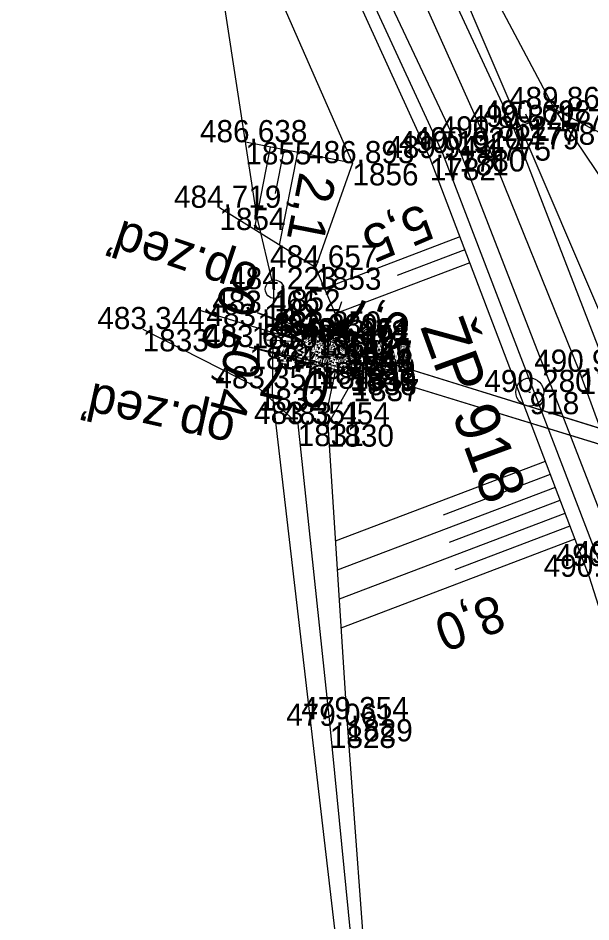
# Model space of a CAD drawing. Extents: x -1234191 to 23050, y -1290331 to -741191.
# Drawn here: x -864698.69 to -864667.73, y -1102455.89 to -1102407.01 of the extents above; entities that cross this region are included whole.
import ezdxf

# ---------------------------------------------------------------- set-up
doc = ezdxf.new("R2010")
doc.units = 0
for name, color, linetype in [('Vrstva 1', 7, 'Continuous'), ('Vrstva 13', 7, 'Continuous'), ('Vrstva 17', 7, 'Continuous'), ('Vrstva 19', 7, 'Continuous'), ('Vrstva 4', 7, 'Continuous'), ('Vrstva 48', 7, 'Continuous'), ('Vrstva 49', 7, 'Continuous'), ('Vrstva 50', 7, 'Continuous'), ('Vrstva 53', 7, 'Continuous'), ('Vrstva 58', 7, 'Continuous'), ('Vrstva 60', 7, 'Continuous'), ('Vrstva 61', 7, 'Continuous'), ('Vrstva 63', 7, 'Continuous'), ('Vrstva 7', 7, 'Continuous')]:
    doc.layers.add(name, color=color, linetype=linetype)

msp = doc.modelspace()

# ---------------------------------------------------------------- linework, layer by layer
at = {"layer": 'Vrstva 1'}
msp.add_lwpolyline([(-864679.193, -1102400.655), (-864673.457, -1102413.519), (-864668.347, -1102426.135), (-864664.774, -1102435.919), (-864660.4, -1102449.292), (-864657.508, -1102459.219), (-864654.216, -1102471.856), (-864651.673, -1102483.426), (-864650.299, -1102490.531), (-864649.234, -1102496.745), (-864647.578, -1102508.208), (-864645.556, -1102527.952), (-864644.271, -1102547.889)], dxfattribs=at)
at = {"layer": 'Vrstva 13'}
for p, q in [((-864681.215, -1102422.363), (-864681.853, -1102424.259)), ((-864681.943, -1102427.981), (-864681.513, -1102426.028))]:
    msp.add_line(p, q, dxfattribs=at)
for points in [[(-864681.978, -1102423.689), (-864681.853, -1102424.259), (-864681.409, -1102423.881)], [(-864680.939, -1102424.8), (-864680.975, -1102424.554), (-864682.414, -1102424.07), (-864682.605, -1102424.208), (-864680.939, -1102424.8)], [(-864680.73, -1102425.976), (-864680.712, -1102426.204), (-864682.287, -1102425.857), (-864682.448, -1102425.612), (-864680.73, -1102425.976)], [(-864681.328, -1102426.581), (-864681.513, -1102426.028), (-864681.914, -1102426.452)]]:
    msp.add_lwpolyline(points, dxfattribs=at)
at = {"layer": 'Vrstva 17'}
msp.add_lwpolyline([(-864691.959, -1102423.832), (-864685.673, -1102427.032), (-864683.581, -1102428.959), (-864681.844, -1102445.284), (-864680.214, -1102461.746), (-864678.345, -1102479.952), (-864675.602, -1102503.675), (-864673.34, -1102507.731), (-864680.057, -1102509.541)], dxfattribs=at)
at = {"layer": 'Vrstva 19'}
for p, q in [((-864680.899, -1102424.949), (-864654.878, -1102433.035)), ((-864680.894, -1102424.95), (-864654.881, -1102433.036)), ((-864680.764, -1102425.904), (-864654.656, -1102433.936)), ((-864680.763, -1102425.904), (-864654.659, -1102433.937))]:
    msp.add_line(p, q, dxfattribs=at)
msp.add_lwpolyline([(-864680.944, -1102424.437), (-864680.565, -1102426.528), (-864680.712, -1102426.204), (-864680.73, -1102425.976), (-864680.764, -1102425.904), (-864680.763, -1102425.904), (-864680.899, -1102424.949), (-864680.894, -1102424.95), (-864680.939, -1102424.8), (-864680.975, -1102424.554), (-864680.939, -1102424.439), (-864680.944, -1102424.437)], dxfattribs=at)
at = {"layer": 'Vrstva 4'}
for points in [[(-864694.545, -1102366.351), (-864686.45, -1102380.313), (-864681.373, -1102389.915), (-864662.105, -1102434.976), (-864656.956, -1102448.95), (-864651.634, -1102471.289), (-864648.937, -1102482.844), (-864645.046, -1102507.704), (-864643.414, -1102524.173), (-864641.171, -1102547.838), (-864640.651, -1102568.132), (-864639.845, -1102587.872), (-864639.918, -1102617.134), (-864639.031, -1102633.454), (-864638.752, -1102665.609), (-864639.582, -1102682.179), (-864640.261, -1102698.804), (-864641.702, -1102715.4), (-864644.496, -1102735.229), (-864648.282, -1102754.657), (-864653.396, -1102774.047), (-864660.784, -1102798.285), (-864667.606, -1102816.078), (-864675.873, -1102834.168)], [(-864682.511, -1102390.139), (-864671.933, -1102412.904), (-864663.21, -1102435.477), (-864658.841, -1102448.982), (-864652.798, -1102471.684), (-864650.223, -1102483.125), (-864646.05, -1102508.006), (-864644.385, -1102524.529), (-864642.478, -1102547.865), (-864641.884, -1102568.002), (-864641.33, -1102588.02), (-864640.64, -1102616.917), (-864640.342, -1102633.355), (-864639.964, -1102665.891), (-864640.369, -1102682.288), (-864641.19, -1102698.843), (-864642.733, -1102715.245), (-864645.498, -1102734.911), (-864649.396, -1102754.58), (-864654.231, -1102774.075), (-864661.895, -1102798.126), (-864668.541, -1102815.468), (-864676.727, -1102833.647)], [(-864685.934, -1102390.611), (-864674.848, -1102414.107), (-864666.176, -1102436.481), (-864661.941, -1102449.846), (-864655.721, -1102472.192), (-864653.269, -1102483.759), (-864649.089, -1102508.365), (-864647.449, -1102525.469), (-864645.729, -1102547.899), (-864645.062, -1102568.003), (-864644.574, -1102587.9), (-864643.788, -1102616.811), (-864643.33, -1102633.559), (-864643.057, -1102666.051), (-864643.348, -1102682.268), (-864644.136, -1102698.87), (-864645.53, -1102714.988), (-864648.306, -1102734.425), (-864652.155, -1102754.07), (-864657.013, -1102773.304), (-864664.626, -1102797.104), (-864671.163, -1102814.186), (-864679.312, -1102832.315)], [(-864686.16, -1102391.742), (-864675.749, -1102414.314), (-864667.191, -1102436.649), (-864663.097, -1102450.156), (-864656.818, -1102472.543), (-864654.162, -1102484.132), (-864650.048, -1102508.518), (-864648.213, -1102525.707), (-864646.568, -1102547.737), (-864645.816, -1102567.984), (-864645.566, -1102587.964), (-864644.916, -1102616.789), (-864644.143, -1102633.676), (-864644.088, -1102665.983), (-864644.466, -1102682.461), (-864645.558, -1102698.659), (-864646.79, -1102714.837), (-864649.436, -1102734.27), (-864653.078, -1102753.772), (-864658.002, -1102773.072), (-864665.458, -1102796.971), (-864672.144, -1102813.751), (-864680.302, -1102831.927)]]:
    msp.add_lwpolyline(points, dxfattribs=at)
at = {"layer": 'Vrstva 48'}
for p, q in [((-864685.069, -1102413.985), (-864685.941, -1102418.435)), ((-864684.333, -1102414.129), (-864684.797, -1102416.494)), ((-864683.597, -1102414.274), (-864684.579, -1102419.283)), ((-864669.93, -1102416.677), (-864669.93, -1102416.677)), ((-864669.635, -1102417.367), (-864669.635, -1102417.367)), ((-864669.34, -1102418.056), (-864669.34, -1102418.056)), ((-864674.818, -1102418.847), (-864682.141, -1102421.63)), ((-864669.045, -1102418.746), (-864669.045, -1102418.746)), ((-864674.552, -1102419.549), (-864678.199, -1102420.935)), ((-864668.75, -1102419.435), (-864668.75, -1102419.435)), ((-864674.285, -1102420.25), (-864681.552, -1102423.011)), ((-864668.455, -1102420.125), (-864668.455, -1102420.125)), ((-864668.16, -1102420.815), (-864668.16, -1102420.815)), ((-864667.865, -1102421.504), (-864667.865, -1102421.504)), ((-864684.641, -1102423.318), (-864684.663, -1102423.38)), ((-864683.931, -1102423.558), (-864683.948, -1102423.609)), ((-864683.22, -1102423.798), (-864683.269, -1102423.941)), ((-864684.728, -1102425.195), (-864684.708, -1102425.121)), ((-864684.004, -1102425.391), (-864683.989, -1102425.336)), ((-864683.28, -1102425.588), (-864683.24, -1102425.44)), ((-864670.204, -1102430.989), (-864681.547, -1102435.3)), ((-864669.938, -1102431.69), (-864675.717, -1102433.887)), ((-864669.671, -1102432.391), (-864681.446, -1102436.866)), ((-864669.405, -1102433.092), (-864675.4, -1102435.371)), ((-864669.138, -1102433.794), (-864681.346, -1102438.433)), ((-864668.872, -1102434.495), (-864675.084, -1102436.855)), ((-864668.606, -1102435.196), (-864681.246, -1102439.999))]:
    msp.add_line(p, q, dxfattribs=at)
at = {"layer": 'Vrstva 49'}
for p, q in [((-864669.708, -1102411.929), (-864661.718, -1102416.089)), ((-864680.621, -1102414.857), (-864686.407, -1102413.723)), ((-864680.621, -1102414.857), (-864682.623, -1102420.501)), ((-864682.623, -1102420.501), (-864687.812, -1102417.27)), ((-864682.623, -1102420.501), (-864680.944, -1102424.437)), ((-864682.605, -1102424.208), (-864685.747, -1102422.944)), ((-864682.414, -1102424.07), (-864685.747, -1102422.944)), ((-864682.605, -1102424.208), (-864682.414, -1102424.07)), ((-864680.565, -1102426.528), (-864680.944, -1102424.437)), ((-864682.448, -1102425.612), (-864686.189, -1102424.799)), ((-864682.287, -1102425.857), (-864686.189, -1102424.799)), ((-864682.448, -1102425.612), (-864682.287, -1102425.857))]:
    msp.add_line(p, q, dxfattribs=at)
for points in [[(-864698.694, -1102381.191), (-864696.424, -1102379.938), (-864691.979, -1102385.475), (-864686.584, -1102392.307), (-864676.44, -1102414.58), (-864667.834, -1102437.226), (-864663.667, -1102450.333), (-864657.507, -1102472.947), (-864655.013, -1102484.487), (-864650.856, -1102508.769), (-864649.001, -1102525.795), (-864647.559, -1102548.151), (-864647.098, -1102568.001), (-864646.629, -1102588.017), (-864646.304, -1102601.062)], [(-864697.597, -1102383.211), (-864685.9, -1102402.808), (-864680.621, -1102414.857)], [(-864681.373, -1102389.915), (-864669.708, -1102411.929), (-864664.755, -1102419.281), (-864658.32, -1102425.59), (-864654.938, -1102432.734)], [(-864681.373, -1102389.915), (-864662.105, -1102434.976), (-864656.956, -1102448.95), (-864651.634, -1102471.289), (-864648.937, -1102482.844), (-864644.129, -1102507.646), (-864642.828, -1102523.966), (-864640.45, -1102548.067), (-864639.806, -1102568.097), (-864638.222, -1102584.084)], [(-864680.565, -1102426.528), (-864681.951, -1102428.987), (-864680.93, -1102444.926), (-864679.715, -1102461.263), (-864677.624, -1102479.286), (-864675.921, -1102485.351)]]:
    msp.add_lwpolyline(points, dxfattribs=at)
at = {"layer": 'Vrstva 50'}
for points in [[(-864685.747, -1102422.944), (-864682.605, -1102424.208), (-864680.939, -1102424.8)], [(-864686.189, -1102424.799), (-864682.448, -1102425.612), (-864680.73, -1102425.976)], [(-864680.939, -1102424.8), (-864680.894, -1102424.95), (-864654.881, -1102433.036), (-864654.89, -1102432.883)], [(-864680.73, -1102425.976), (-864680.764, -1102425.904), (-864654.656, -1102433.936), (-864654.626, -1102434.115)]]:
    msp.add_lwpolyline(points, dxfattribs=at)
at = {"layer": 'Vrstva 53'}
msp.add_line((-864684.815, -1102421.716), (-864684.853, -1102421.624), dxfattribs=at)
msp.add_lwpolyline([(-864676.39, -1102798.67), (-864665.19, -1102755.33), (-864652.87, -1102728.17), (-864668.04, -1102723.15), (-864663.88, -1102647.17), (-864676.76, -1102616.59), (-864673.86, -1102587.03), (-864678.04, -1102555.79), (-864666.52, -1102541.05), (-864658.56, -1102530.11), (-864673.3, -1102507.86), (-864675.68, -1102503.67), (-864677.37, -1102492.34), (-864677.91, -1102487.71), (-864684.94, -1102427.32), (-864684.87, -1102421.59), (-864685.79, -1102417.71), (-864687.98, -1102403.35)], dxfattribs=at)
msp.add_circle((-864684.834, -1102421.67), 0.499, dxfattribs=at)
at = {"layer": 'Vrstva 58'}
msp.add_line((-864688.937, -1102422.79), (-864683.195, -1102424.532), dxfattribs=at)
msp.add_lwpolyline([(-864684.964, -1102423.473), (-864683.195, -1102424.532), (-864685.254, -1102424.43)], dxfattribs=at)
at = {"layer": 'Vrstva 60'}
for p, q in [((-864669.708, -1102411.929), (-864669.708, -1102411.929)), ((-864671.933, -1102412.904), (-864671.933, -1102412.904)), ((-864671.07, -1102412.662), (-864671.07, -1102412.662)), ((-864686.407, -1102413.723), (-864686.407, -1102413.723)), ((-864673.457, -1102413.519), (-864673.457, -1102413.519)), ((-864675.749, -1102414.314), (-864675.749, -1102414.314)), ((-864674.848, -1102414.107), (-864674.848, -1102414.107)), ((-864680.621, -1102414.857), (-864680.621, -1102414.857)), ((-864676.44, -1102414.58), (-864676.44, -1102414.58)), ((-864687.812, -1102417.27), (-864687.812, -1102417.27)), ((-864682.623, -1102420.501), (-864682.623, -1102420.501)), ((-864684.834, -1102421.67), (-864684.834, -1102421.67)), ((-864685.747, -1102422.944), (-864685.747, -1102422.944)), ((-864686.066, -1102423.661), (-864686.066, -1102423.661)), ((-864691.959, -1102423.832), (-864691.959, -1102423.832)), ((-864682.605, -1102424.208), (-864682.605, -1102424.208)), ((-864682.414, -1102424.07), (-864682.414, -1102424.07)), ((-864680.975, -1102424.554), (-864680.975, -1102424.554)), ((-864680.944, -1102424.437), (-864680.944, -1102424.437)), ((-864680.939, -1102424.439), (-864680.939, -1102424.439)), ((-864686.189, -1102424.799), (-864686.189, -1102424.799)), ((-864680.939, -1102424.8), (-864680.939, -1102424.8)), ((-864680.899, -1102424.949), (-864680.899, -1102424.949)), ((-864680.894, -1102424.95), (-864680.894, -1102424.95)), ((-864682.448, -1102425.612), (-864682.448, -1102425.612)), ((-864682.287, -1102425.857), (-864682.287, -1102425.857)), ((-864680.764, -1102425.904), (-864680.764, -1102425.904)), ((-864680.763, -1102425.904), (-864680.763, -1102425.904)), ((-864680.73, -1102425.976), (-864680.73, -1102425.976)), ((-864680.712, -1102426.204), (-864680.712, -1102426.204)), ((-864668.347, -1102426.135), (-864668.347, -1102426.135)), ((-864680.565, -1102426.528), (-864680.565, -1102426.528)), ((-864685.673, -1102427.032), (-864685.673, -1102427.032)), ((-864671.041, -1102427.232), (-864671.041, -1102427.232)), ((-864683.581, -1102428.959), (-864683.581, -1102428.959)), ((-864681.951, -1102428.987), (-864681.951, -1102428.987)), ((-864667.834, -1102437.226), (-864667.834, -1102437.226)), ((-864680.93, -1102444.926), (-864680.93, -1102444.926)), ((-864681.844, -1102445.284), (-864681.844, -1102445.284))]:
    msp.add_line(p, q, dxfattribs=at)
at = {"layer": 'Vrstva 63'}
msp.add_line((-864671.091, -1102427.232), (-864670.991, -1102427.232), dxfattribs=at)
msp.add_circle((-864671.041, -1102427.232), 0.756, dxfattribs=at)
at = {"layer": 'Vrstva 7'}
for p, q in [((-864671.533, -1102412.85), (-864670.607, -1102412.474)), ((-864670.882, -1102413.125), (-864671.258, -1102412.199))]:
    msp.add_line(p, q, dxfattribs=at)

# ---------------------------------------------------------------- texts
at = {"layer": 'Vrstva 13'}
for s, rotation, p in [('op.zeď', 161.4099, (-864685.509, -1102420.467)), ('0,7', 161.4099, (-864677.315, -1102423.194)), ('0,7', 167.5752, (-864681.696, -1102426.242)), ('op.zeď', 167.5752, (-864686.847, -1102428.45))]:
    msp.add_text(s, height=2, rotation=rotation, dxfattribs=at).set_placement(p)
at = {"layer": 'Vrstva 48'}
for s, rotation, p in [('2,1', 258.9111, (-864683.463, -1102415.28)), ('5,5', 203.1019, (-864676.846, -1102417)), ('0,5', 248.0855, (-864687.535, -1102421.23)), ('0,4', 254.8294, (-864687.402, -1102424.725)), ('8,0', 200.8079, (-864672.875, -1102438.137))]:
    msp.add_text(s, height=2, rotation=rotation, dxfattribs=at).set_placement(p)
at = {"layer": 'Vrstva 60'}
for s, p in [('1777', (-864669.708, -1102413.129)), ('1779', (-864671.933, -1102414.104)), ('1778', (-864671.07, -1102413.862)), ('1855', (-864686.407, -1102414.923)), ('1775', (-864673.457, -1102414.719)), ('1781', (-864675.749, -1102415.514)), ('1780', (-864674.848, -1102415.307)), ('1856', (-864680.621, -1102416.057)), ('1782', (-864676.44, -1102415.78)), ('1854', (-864687.812, -1102418.47)), ('1853', (-864682.623, -1102421.701)), ('1852', (-864684.834, -1102422.87)), ('1836', (-864685.747, -1102424.144)), ('1835', (-864686.066, -1102424.861)), ('1833', (-864691.959, -1102425.032)), ('1851', (-864682.605, -1102425.408)), ('1850', (-864682.414, -1102425.27)), ('1845', (-864680.975, -1102425.754)), ('1846', (-864680.944, -1102425.637)), ('1847', (-864680.939, -1102425.639)), ('1834', (-864686.189, -1102425.999)), ('1844', (-864680.939, -1102426)), ('1842', (-864680.899, -1102426.149)), ('1843', (-864680.894, -1102426.15)), ('1849', (-864682.448, -1102426.812)), ('1848', (-864682.287, -1102427.057)), ('1840', (-864680.764, -1102427.104)), ('1841', (-864680.763, -1102427.104)), ('1839', (-864680.73, -1102427.176)), ('1838', (-864680.712, -1102427.404)), ('1783', (-864668.347, -1102427.335)), ('1837', (-864680.565, -1102427.728)), ('1832', (-864685.673, -1102428.232)), ('918', (-864671.041, -1102428.432)), ('1831', (-864683.581, -1102430.159)), ('1830', (-864681.951, -1102430.187)), ('1828', (-864681.844, -1102446.484)), ('1829', (-864680.93, -1102446.126))]:
    msp.add_text(s, height=1.2, dxfattribs=at).set_placement(p)
at = {"layer": 'Vrstva 61'}
for s, p in [('489.864', (-864672.159, -1102411.929)), ('490.698', (-864673.524, -1102412.662)), ('490.871', (-864674.29, -1102412.904)), ('486.638', (-864688.861, -1102413.723)), ('490.852', (-864675.905, -1102413.519)), ('490.620', (-864677.299, -1102414.107)), ('489.941', (-864678.797, -1102414.58)), ('490.191', (-864678.106, -1102414.314)), ('486.893', (-864683.073, -1102414.857)), ('484.719', (-864690.266, -1102417.27)), ('484.657', (-864685.075, -1102420.501)), ('484.223', (-864687.286, -1102421.67)), ('483.466', (-864688.199, -1102422.944)), ('483.344', (-864694.41, -1102423.832)), ('483.142', (-864688.514, -1102423.661)), ('483.289', (-864685.059, -1102424.208)), ('483.850', (-864684.865, -1102424.07)), ('484.164', (-864683.39, -1102424.439)), ('484.361', (-864683.301, -1102424.437)), ('483.687', (-864688.641, -1102424.799)), ('483.978', (-864683.429, -1102424.554)), ('483.172', (-864683.387, -1102424.8)), ('484.187', (-864683.351, -1102424.949)), ('483.191', (-864683.251, -1102424.95)), ('483.295', (-864684.904, -1102425.612)), ('483.787', (-864684.739, -1102425.857)), ('483.126', (-864683.216, -1102425.904)), ('484.127', (-864683.215, -1102425.904)), ('483.200', (-864683.181, -1102425.976)), ('484.026', (-864683.164, -1102426.204)), ('490.946', (-864670.799, -1102426.135)), ('484.399', (-864683.019, -1102426.528)), ('483.351', (-864688.03, -1102427.032)), ('490.280', (-864673.492, -1102427.232)), ('483.351', (-864685.938, -1102428.959)), ('483.454', (-864684.402, -1102428.987)), ('490.336', (-864669.643, -1102436.649)), ('490.804', (-864668.627, -1102436.481)), ('490.189', (-864670.288, -1102437.226)), ('479.354', (-864683.381, -1102444.926)), ('479.061', (-864684.201, -1102445.284))]:
    msp.add_text(s, height=1.2, dxfattribs=at).set_placement(p)
at = {"layer": 'Vrstva 63'}
msp.add_text('ŽP 918', height=2.4, rotation=290.0616, dxfattribs=at).set_placement((-864676.969, -1102423.716))

doc.saveas('drawing.dxf')
